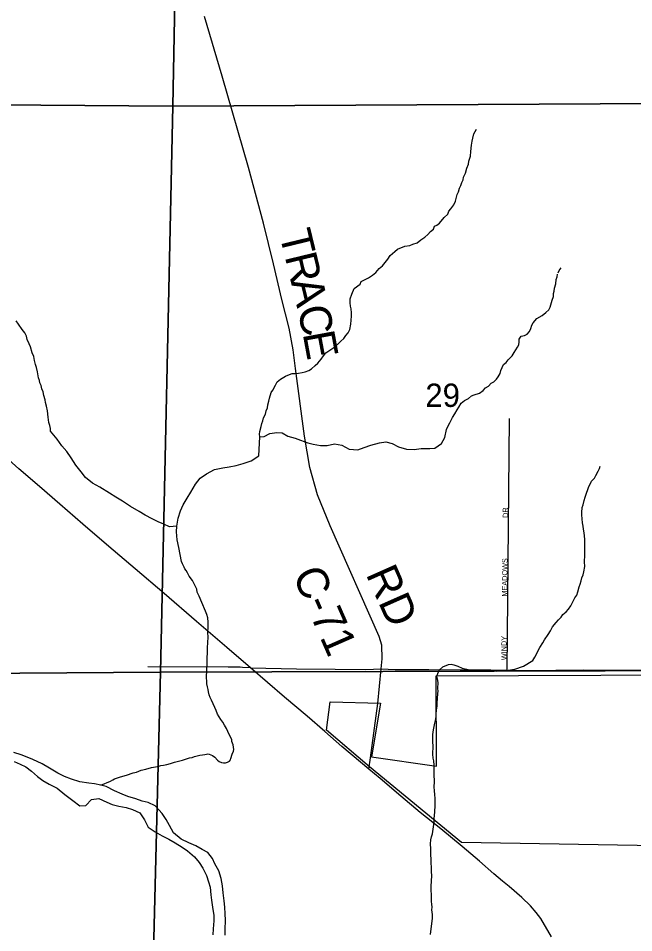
# Model space of a CAD drawing. Extents: x 1310247 to 1552180, y 377264 to 706493.
# Drawn here: x 1382657 to 1388495, y 548302 to 556977 of the extents above; entities that cross this region are included whole.
import ezdxf

# ---------------------------------------------------------------- set-up
doc = ezdxf.new("R2010")
doc.units = 0
for name, color, linetype in [('GM_X_City_Street', 7, 'Continuous'), ('GM_X_Corporation', 7, 'Continuous'), ('GM_X_County_Road', 7, 'Continuous'), ('GM_X_County_Road_Text', 7, 'Continuous'), ('GM_X_Major_River', 7, 'Continuous'), ('GM_X_Minor_River', 7, 'Continuous'), ('GM_X_Section', 7, 'Continuous'), ('GM_X_Section_Text', 7, 'Continuous'), ('GM_X_State_Route', 7, 'Continuous'), ('GM_X_Township_Road', 7, 'Continuous'), ('GM_X_Township_ROW', 7, 'Continuous'), ('GM_X_Township_Subdivision', 7, 'Continuous'), ('GM_X_Township_Subdivision_Text', 7, 'Continuous'), ('GM_X_US_Route', 7, 'Continuous')]:
    doc.layers.add(name, color=color, linetype=linetype)

msp = doc.modelspace()

# ---------------------------------------------------------------- linework, layer by layer
at = {"layer": 'GM_X_City_Street'}
msp.add_lwpolyline([(1385983.6, 549854.4), (1385998, 549959.8)], dxfattribs=at)
at = {"layer": 'GM_X_Corporation'}
msp.add_lwpolyline([(1389266.7, 549116.3), (1386862.1, 549156.2), (1385989.2, 549876.4), (1385582.1, 550222.7), (1385616.6, 550491.9), (1386092.8, 550478.6), (1386008, 549969.1), (1386624.5, 549880.8), (1386622.2, 550738.9), (1388965.7, 550747.3), (1388966.1, 550341.6), (1389027.1, 550340.5), (1389027.1, 550240.5), (1389276.2, 550236.3), (1389264.2, 550769.9), (1391928, 550762.4), (1391929.7, 549116.3)], close=True, dxfattribs=at)
at = {"layer": 'GM_X_County_Road'}
msp.add_lwpolyline([(1385998, 549959.8), (1386068.3, 550476), (1386100.2, 550804.4), (1386108.5, 550901), (1386105.8, 551028.4), (1386081.7, 551111.6), (1385616.5, 552161.9), (1385495.7, 552455.7), (1385422.9, 552713.6), (1385370.7, 553012.5), (1385287.6, 553654.2), (1385265.3, 553832.4), (1385227.6, 554037.1), (1385158.2, 554309.6), (1385076.8, 554646.2), (1384982.6, 555033.4), (1384841.2, 555561.1), (1384592.3, 556426.3), (1384422.3, 556995.1)], dxfattribs=at)
at = {"layer": 'GM_X_Major_River'}
for points in [[(1383491.7, 549687.3), (1383440.2, 549702.9), (1383378.5, 549714.8), (1383324.6, 549720.5), (1383238.9, 549733.2), (1383161.7, 549759.7), (1383096.4, 549783.8), (1383031.3, 549815.8), (1382952.7, 549862.4), (1382881.9, 549902.7), (1382793.1, 549945.5), (1382741.8, 549967.2), (1382684.4, 549989), (1382613, 550011.3)], [(1382618.3, 549924.9), (1382673.6, 549901.2), (1382726.9, 549875.4), (1382781.6, 549833.7), (1382838.1, 549783.8), (1382889, 549746.1), (1382950, 549712.2), (1383024.8, 549671.8), (1383099, 549613.3), (1383175.3, 549554.8), (1383241.8, 549506.7), (1383295.9, 549509), (1383349.8, 549565.4), (1383422.1, 549575.2)], [(1384620.6, 548277.1), (1384620.4, 548333.2), (1384621.1, 548419.4), (1384619, 548479.6), (1384615, 548543.9), (1384610.9, 548604.1), (1384601.2, 548678.6), (1384593.3, 548745), (1384581.5, 548817.5), (1384557.7, 548888.4), (1384521.7, 548953.7), (1384499.3, 549004.5), (1384455.1, 549062), (1384401.9, 549089.7), (1384341, 549125.7), (1384273.8, 549155.8), (1384200.8, 549190.1), (1384128.7, 549250.5), (1384090.8, 549319.8), (1384058.5, 549375), (1384022.3, 549432.2), (1383954.5, 549504.5), (1383889.4, 549536.6), (1383831.8, 549550.4), (1383770.3, 549570.3), (1383697, 549592.7), (1383641.7, 549616.4), (1383570.5, 549646.7), (1383491.7, 549687.3)], [(1383422.1, 549575.2), (1383495.1, 549538.8), (1383548.5, 549519.1), (1383612, 549501.1), (1383679.7, 549489), (1383741.1, 549469), (1383808.3, 549438.9), (1383854.2, 549373.3), (1383888.1, 549304.1), (1383954.8, 549259.9), (1384021.7, 549221.8), (1384084.7, 549189.8), (1384143.7, 549155.8), (1384212.5, 549113.6), (1384263.5, 549080), (1384327.7, 549021.8), (1384374.1, 548968.3), (1384406.4, 548915.2), (1384442.2, 548843.9), (1384462.3, 548783.1), (1384476.8, 548732.6), (1384484.6, 548662.2), (1384488.9, 548609.9), (1384498.9, 548545.5), (1384510.4, 548464.9), (1384512.8, 548412.8), (1384506.4, 548338.8), (1384502.6, 548280.8)]]:
    msp.add_lwpolyline(points, dxfattribs=at)
at = {"layer": 'GM_X_Minor_River'}
for points in [[(1384947, 553005.8), (1384945.7, 553031.9), (1384948.4, 553057.9), (1384961.6, 553103.7), (1384968.4, 553131.6), (1384975.1, 553157.5), (1384983.8, 553185.4), (1385002.8, 553221), (1385009.7, 553252.9), (1385020.4, 553280.7), (1385025.2, 553308.7), (1385032.2, 553344.6), (1385038.9, 553372.5), (1385056.4, 553426.2), (1385071, 553449.9), (1385096.3, 553497.4), (1385111.2, 553529.1), (1385143.8, 553552.3), (1385192.7, 553583), (1385231.1, 553598), (1385255.3, 553605.4), (1385279.4, 553606.7), (1385313.5, 553609.8), (1385349.7, 553616.8), (1385377.9, 553624.1), (1385412.3, 553635.2), (1385438.7, 553650.5), (1385471.6, 553681.7), (1385498.2, 553705), (1385529.2, 553742.3), (1385552.1, 553775.8), (1385572.9, 553803.3), (1385603.4, 553820.5), (1385658.5, 553861.2), (1385695.3, 553890.3), (1385718, 553913.7), (1385744.7, 553939.1), (1385763.4, 553966.7), (1385786.1, 553992.1), (1385803, 554023.8), (1385810.4, 554073.7), (1385816.4, 554149.8), (1385817.3, 554181.9), (1385814.3, 554220.2), (1385808.9, 554244.4), (1385805.9, 554278.6), (1385804.9, 554316.8), (1385820, 554358.5), (1385843.5, 554414), (1385898.7, 554454.7), (1385909.3, 554478.4), (1385935.7, 554491.8), (1385978.3, 554514.7), (1386017.1, 554539.7), (1386047.8, 554564.9), (1386078.8, 554602.2), (1386111.5, 554629.4), (1386136.4, 554660.8), (1386163.2, 554690.2), (1386186.2, 554727.7), (1386229.3, 554764.6), (1386253.9, 554788), (1386322.7, 554814.2), (1386372.9, 554820.9), (1386401.2, 554834.1), (1386441.6, 554847.1), (1386474.4, 554876.3), (1386513.1, 554899.3), (1386541.8, 554926.6), (1386568.6, 554953.9), (1386597.3, 554977.2), (1386604, 555003.1), (1386628.3, 555014.5), (1386652.8, 555031.9), (1386698.3, 555086.8), (1386733.1, 555118), (1386739.9, 555145.9), (1386760.5, 555169.4), (1386789.6, 555206.7), (1386804.5, 555242.4), (1386811.2, 555266.3), (1386820.2, 555304.2), (1386832.9, 555330), (1386843.9, 555365.8), (1386854.5, 555389.6), (1386863.3, 555417.4), (1386876, 555445.2), (1386880.7, 555469.2), (1386899.8, 555508.8), (1386911, 555554.6), (1386928, 555592.3), (1386930.8, 555620.3), (1386948.1, 555668), (1386951.3, 555712.1), (1386957, 555774.1), (1386964, 555812.1), (1386968.7, 555840), (1386979.9, 555881.9), (1387003.1, 555925.4)], [(1387779.3, 554562.5), (1387789.5, 554582.9), (1387806.2, 554608.5)], [(1386702.9, 552998.5), (1386718.2, 553077.1), (1386732.9, 553102.8), (1386749.9, 553140.4), (1386762.6, 553164.2), (1386777.3, 553189.9), (1386798.3, 553225.4), (1386821.3, 553262.9), (1386835.9, 553286.6), (1386859, 553324.1), (1386889.7, 553349.3), (1386928.2, 553368.3), (1386956.9, 553393.6), (1386983.2, 553404.9), (1387031.7, 553421.7), (1387066.4, 553446.8), (1387089.1, 553472.3), (1387117.5, 553485.5), (1387144.3, 553514.9), (1387168.7, 553528.3), (1387193.3, 553551.7), (1387208, 553575.3), (1387226.8, 553606.9), (1387235.6, 553634.8), (1387248.4, 553662.5), (1387261.2, 553692.3), (1387285.7, 553709.7), (1387304.4, 553735.2), (1387341.4, 553774.4), (1387362.3, 553805.9), (1387391.6, 553855.3), (1387404.3, 553879), (1387409, 553907), (1387409.7, 553933), (1387428.5, 553960.6), (1387458.7, 553967.8), (1387483.1, 553979.2), (1387507.8, 554006.6), (1387518.6, 554034.4), (1387529.4, 554064.2), (1387540, 554088), (1387575.1, 554127.2), (1387627.9, 554155.8), (1387660.7, 554185), (1387689.4, 554210.3), (1387702.1, 554236), (1387722, 554303.7), (1387732.9, 554337.6), (1387735.6, 554365.6), (1387740.3, 554389.5), (1387745, 554415.5), (1387756.1, 554457.3), (1387761.2, 554497.3), (1387767.9, 554525.3), (1387772.6, 554549.2)], [(1383026.8, 552982.4), (1382963, 553060.7), (1382961.7, 553084.8), (1382956.4, 553113.1), (1382947.2, 553141.4), (1382943.9, 553167.6), (1382938.5, 553191.8), (1382932.2, 553252.2), (1382925.3, 553296.6), (1382914.3, 553333), (1382911, 553357.2), (1382900.1, 553397.6), (1382893, 553431.9), (1382879.7, 553460.4), (1382872.6, 553492.7), (1382861.2, 553517.1), (1382857.9, 553541.3), (1382848.5, 553565.7), (1382838, 553622.2), (1382829.2, 553664.5), (1382819.9, 553692.9), (1382810.9, 553729.3), (1382803.9, 553767.6), (1382788.9, 553804.2), (1382772.4, 553858.8), (1382759.1, 553887.3), (1382742.3, 553929.9), (1382733.1, 553960.2), (1382717.9, 553992.8), (1382692.8, 554025.6), (1382658.1, 554074.7), (1382636.9, 554105.4)], [(1384947, 553005.8), (1384989.5, 553009.8), (1385042.4, 553036.2), (1385108.8, 553046.2), (1385158.8, 553044.6), (1385213.8, 553012.9), (1385283.3, 552992.7), (1385334.7, 552973), (1385404, 552948.8), (1385455.7, 552937.2), (1385525.3, 552923), (1385587.4, 552923), (1385658, 552940.9), (1385727.6, 552926.7), (1385794.5, 552888.5), (1385876.4, 552884), (1385937.2, 552906.1), (1385999.9, 552926.2), (1386082.7, 552947.7), (1386143.1, 552959.8), (1386202.7, 552944), (1386263.7, 552912), (1386339.1, 552889.6), (1386411.1, 552887.4), (1386477.4, 552895.3), (1386559.5, 552896.8), (1386609.7, 552899.2), (1386673.1, 552941.3), (1386702.9, 552998.5)], [(1384159.9, 552157.8), (1384089.7, 552152), (1384038.4, 552177.6), (1383985.1, 552199.3), (1383925.9, 552227.2), (1383858.9, 552263.4), (1383804, 552299.2), (1383721.3, 552343.8), (1383646.8, 552394.3), (1383582, 552432.3), (1383521.2, 552472.3), (1383430.9, 552529.2), (1383362, 552567.5), (1383293.6, 552619.7), (1383253.2, 552673.1), (1383203.1, 552736.8), (1383157.3, 552808.3), (1383117.2, 552867.7), (1383068.8, 552921.3), (1383026.8, 552982.4)], [(1384203.8, 551823.5), (1384191.5, 551888.2), (1384179.6, 551956.8), (1384163.9, 552029.4), (1384156.2, 552103.8), (1384159.9, 552157.8), (1384174.3, 552233.5), (1384194.5, 552303), (1384222.4, 552362.3), (1384258.4, 552425.3), (1384292.2, 552482.4), (1384336.6, 552557.2), (1384382.5, 552613.9), (1384441.8, 552654.1), (1384519.2, 552695.8), (1384597.8, 552713.4), (1384658.1, 552721.5), (1384724.6, 552735.5), (1384791.3, 552753.4), (1384866.1, 552779.2), (1384937.6, 552825.1), (1384947, 553005.8)], [(1386638.1, 550619.8), (1386639.5, 550675.7), (1386632.3, 550709.9), (1386628.8, 550734), (1386635.5, 550759.8), (1386650.3, 550791.5), (1386685.1, 550824.6), (1386737.8, 550847.2), (1386763.9, 550850.6), (1386787.8, 550842), (1386825.5, 550829), (1386869.2, 550811.9), (1386895.1, 550805.2), (1386941, 550796.1), (1386986.9, 550788.9), (1387071, 550784.8), (1387189.2, 550781.8), (1387263.4, 550785.9), (1387366, 550801.3), (1387448.9, 550831.2), (1387481.4, 550848.3), (1387505.8, 550863.7), (1387538.4, 550884.9), (1387557.2, 550916.4), (1387605.5, 551007.2), (1387632.5, 551050.5), (1387649.3, 551080.1), (1387682.5, 551129.2), (1387705.4, 551164.7), (1387724.4, 551202.2), (1387759.4, 551243.3), (1387782.1, 551270.7), (1387806.8, 551294.1), (1387821.4, 551319.7), (1387854.1, 551344.9), (1387876.7, 551370.3), (1387897.5, 551401.8), (1387912.2, 551429.4), (1387935.5, 551478.8), (1387956.1, 551504.3), (1387964.9, 551536.1), (1387978, 551581.7), (1387986.7, 551607.5), (1387995.4, 551639.3), (1388004.2, 551669.1), (1388014.8, 551696.8), (1388023.6, 551726.6), (1388030.8, 551776.4), (1388029.8, 551820.4), (1388031.4, 551884.4), (1388030.3, 551924.4), (1388032.2, 552002.3), (1388031, 552034.4), (1388024.4, 552094.5), (1388019.3, 552130.7), (1388015.9, 552158.8), (1388010.6, 552188.9), (1388007.6, 552229), (1388004.4, 552265), (1388003, 552289.1), (1388006.1, 552335), (1388014.8, 552360.8), (1388025.7, 552400.5), (1388034.6, 552434.3), (1388047.5, 552471.9), (1388060.3, 552505.6), (1388069, 552533.4), (1388081.6, 552557.1), (1388094.3, 552586.8), (1388123.1, 552614), (1388135.7, 552639.7), (1388156.7, 552679.2), (1388171.3, 552704.8), (1388177.9, 552728.6)], [(1383440.2, 549702.9), (1383532.4, 549738.6), (1383552.8, 549752.1), (1383569, 549761.7), (1383587.3, 549769.2), (1383617.5, 549778.4), (1383649.8, 549787.6), (1383682.1, 549794.8), (1383746.7, 549817.2), (1383779, 549826.3), (1383823.6, 549845.2), (1383867.9, 549854.1), (1383920.3, 549868.8), (1383978.7, 549879.3), (1384009, 549886.5), (1384035.1, 549889.8), (1384067.4, 549899), (1384101.7, 549908.2), (1384138, 549919.2), (1384176.4, 549930.3), (1384214.7, 549939.3), (1384281.3, 549959.6), (1384305.5, 549965), (1384329.7, 549974.4), (1384353.9, 549979.8), (1384380.1, 549985.1), (1384404.3, 549990.5), (1384426.4, 549993.9), (1384442.5, 549995.5), (1384454.6, 549997.2), (1384468.5, 549994.8), (1384500.3, 549982), (1384521.9, 549965.5), (1384545.3, 549938.9), (1384563, 549924.4), (1384584.9, 549915.9), (1384602.9, 549913.4), (1384620.9, 549913), (1384641.1, 549918.5), (1384659.3, 549928), (1384669.7, 549941.8), (1384674, 549955.6), (1384687, 549995.3), (1384699.7, 550023), (1384700.1, 550041), (1384695.1, 550083.1), (1384683.9, 550115.4), (1384682.3, 550135.4), (1384659.3, 550176), (1384646.1, 550210.3), (1384630.7, 550238.7), (1384613.4, 550269.2), (1384596.1, 550297.6), (1384578.7, 550324), (1384563.2, 550350.4), (1384547.8, 550374.8), (1384534.6, 550409.2), (1384521.3, 550439.5), (1384504, 550471.9), (1384488.8, 550506.3), (1384477.5, 550534.6), (1384468, 550558.9), (1384462.7, 550587), (1384457.2, 550609.1), (1384451.8, 550635.3), (1384446.5, 550663.4), (1384445.1, 550689.4), (1384441.8, 550719.5), (1384442.5, 550747.5), (1384445, 550769.4), (1384450.3, 550989.3), (1384452.8, 551009.2), (1384453.7, 551047.2), (1384456.3, 551071.1), (1384456.7, 551089.1), (1384457.4, 551117.1), (1384455.9, 551137.2), (1384457.7, 551213.1), (1384456.6, 551249.1), (1384453.5, 551289.2), (1384446.2, 551319.4), (1384433, 551353.7), (1384398.9, 551434.6), (1384372.2, 551493.3), (1384355.2, 551533.7), (1384349.8, 551559.8), (1384336.4, 551586.2), (1384309.7, 551642.9), (1384278.6, 551683.7), (1384261.3, 551716.1), (1384247.9, 551738.4), (1384238.2, 551754.7), (1384230.6, 551770.9), (1384221, 551787.1), (1384213.3, 551801.3), (1384203.8, 551823.5)], [(1386566, 548283.6), (1386575.3, 548337.4), (1386587.7, 548437.1), (1386586.6, 548475.1), (1386581.6, 548519.2), (1386582.3, 548545.2), (1386578.9, 548571.3), (1386577.5, 548597.3), (1386576.9, 548655.3), (1386574.2, 548711.4), (1386574.9, 548737.4), (1386578.3, 548797.3), (1386581.3, 548837.2), (1386578.4, 548885.3), (1386577.1, 548915.3), (1386574.5, 548971.4), (1386573.2, 549003.4), (1386570, 549037.5), (1386570.9, 549071.5), (1386569.5, 549097.5), (1386566.6, 549145.6), (1386569.5, 549183.5), (1386578.2, 549211.3), (1386584.9, 549239.1), (1386594.6, 549306.9), (1386601.6, 549350.7), (1386602.4, 549384.7), (1386607.9, 549444.5), (1386611.5, 549510.4), (1386610.1, 549536.5), (1386611, 549572.5), (1386608, 549616.5), (1386606.7, 549644.6), (1386603.7, 549688.7), (1386604.7, 549728.6), (1386602.6, 549808.7), (1386601.6, 549852.7), (1386600.6, 549890.7), (1386597.5, 549930.8), (1386594.1, 549956.9), (1386591.1, 549997), (1386592.9, 550070.9), (1386589.8, 550111), (1386588.8, 550151), (1386589.4, 550179), (1386594.2, 550208.9), (1386598.9, 550240.8), (1386608.1, 550288.5), (1386614.8, 550316.4), (1386619.7, 550352.2), (1386622.2, 550376.2), (1386625.2, 550414.1), (1386630.1, 550452), (1386630.8, 550481.9), (1386633.8, 550523.9), (1386636.9, 550569.8), (1386639.5, 550593.7), (1386638.1, 550619.8)]]:
    msp.add_lwpolyline(points, dxfattribs=at)
at = {"layer": 'GM_X_Section'}
for points in [[(1378767.7, 561584.2), (1384223.8, 561481.6), (1384123.8, 556141.5), (1378698.4, 556185.4), (1378767.5, 561400.2)], [(1384223.8, 561481.6), (1389418.6, 561507), (1389334.8, 556172.6), (1384123.8, 556141.5)], [(1384123.8, 556141.5), (1384006.7, 550774.6), (1378663.5, 550736.9), (1378695.2, 556131.5), (1378698.4, 556185.4)], [(1389334.8, 556172.6), (1389279.3, 550787.9), (1384006.7, 550774.6), (1384123.8, 556141.5)], [(1384006.7, 550774.6), (1389279.3, 550787.9), (1389206.5, 545423.2), (1383873.1, 545465.3)], [(1378663.5, 550736.9), (1384006.7, 550774.6), (1383873.1, 545465.3), (1378613.8, 545511.6)]]:
    msp.add_lwpolyline(points, close=True, dxfattribs=at)
at = {"layer": 'GM_X_State_Route'}
msp.add_lwpolyline([(1384859.3, 550815), (1385295.3, 550805.5), (1385663.7, 550803.3), (1385952.4, 550799.8), (1386100.2, 550804.4), (1386230.9, 550798.7), (1386553, 550799.8), (1386848.5, 550794.2), (1387138.8, 550794.4), (1387293.2, 550792.3), (1387447.7, 550790.2), (1387755.6, 550791.2), (1388018.6, 550795), (1388289, 550792.1), (1388609.9, 550791.6)], dxfattribs=at)
at = {"layer": 'GM_X_Township_Road'}
for points in [[(1384762, 550819.9), (1384725.2, 550822.4), (1384713.3, 550822.4)], [(1384859.3, 550815), (1384784.8, 550818.3), (1384762, 550819.9)]]:
    msp.add_lwpolyline(points, dxfattribs=at)
at = {"layer": 'GM_X_Township_ROW'}
msp.add_lwpolyline([(1384713.3, 550822.4), (1384647.1, 550822.4), (1383884.6, 550823.5)], dxfattribs=at)
at = {"layer": 'GM_X_Township_Subdivision'}
msp.add_lwpolyline([(1387293.2, 550792.3), (1387316.7, 553179.9)], dxfattribs=at)
at = {"layer": 'GM_X_US_Route'}
for points in [[(1384859.3, 550815), (1384633.8, 551007.9), (1384347, 551252.9), (1384040.7, 551518.5), (1383766.9, 551754.1), (1383516.5, 551964.8), (1383269.9, 552178.8), (1383052.1, 552368.3), (1382858.4, 552533.7), (1382661.8, 552701.4), (1382409, 552925.8), (1382211.5, 553086.9), (1382041, 553235.3), (1381969.2, 553297.6), (1381862.4, 553388.9), (1381723.8, 553499.3), (1381659.3, 553553.2), (1381586.9, 553597.7), (1381525.6, 553633.2), (1381525.3, 553633.3)], [(1387716.8, 548262.2), (1387614.6, 548437.8), (1387569.4, 548494.9), (1387517.5, 548555.3), (1387433.5, 548634.7), (1387312.8, 548739.1), (1387249.1, 548790.9), (1387169.7, 548859.1), (1387031.9, 548980.5), (1386867.2, 549119), (1386664.5, 549286.3), (1386470.2, 549441), (1386285.6, 549597.5), (1386091.1, 549764.2), (1385983.6, 549854.4), (1385904.5, 549920.8), (1385725.7, 550069.2), (1385564.7, 550211.1), (1385395.8, 550355.3), (1385183.7, 550536.5), (1384859.3, 550815)]]:
    msp.add_lwpolyline(points, dxfattribs=at)

# ---------------------------------------------------------------- texts
at = {"layer": 'GM_X_County_Road_Text'}
for s, rotation, p in [('T', 283.62776, (1385130.3, 554936.6)), ('R', 283.62637, (1385183.2, 554718.5)), ('A', 283.51409, (1385241.2, 554479.2)), ('C', 282.21471, (1385302.5, 554224.3)), ('E', 280.46565, (1385354.2, 553985.8)), ('C-71', 293.64886, (1385255.3, 551698.9)), ('RD', 293.91293, (1385950.6, 551705))]:
    msp.add_text(s, height=300, rotation=rotation, dxfattribs=at).set_placement(p)
at = {"layer": 'GM_X_Section_Text'}
msp.add_text('29', height=221, rotation=0.00001, dxfattribs=at).set_placement((1386518.2, 553289.9))
at = {"layer": 'GM_X_Township_Subdivision_Text'}
for s, rotation, p in [('DR', 90, (1387303, 552238)), ('MEADOWS', 89.30169, (1387294.2, 551490.1)), ('WINDY', 90, (1387289.8, 550887.2))]:
    msp.add_text(s, height=50, rotation=rotation, dxfattribs=at).set_placement(p)

doc.saveas('drawing.dxf')
